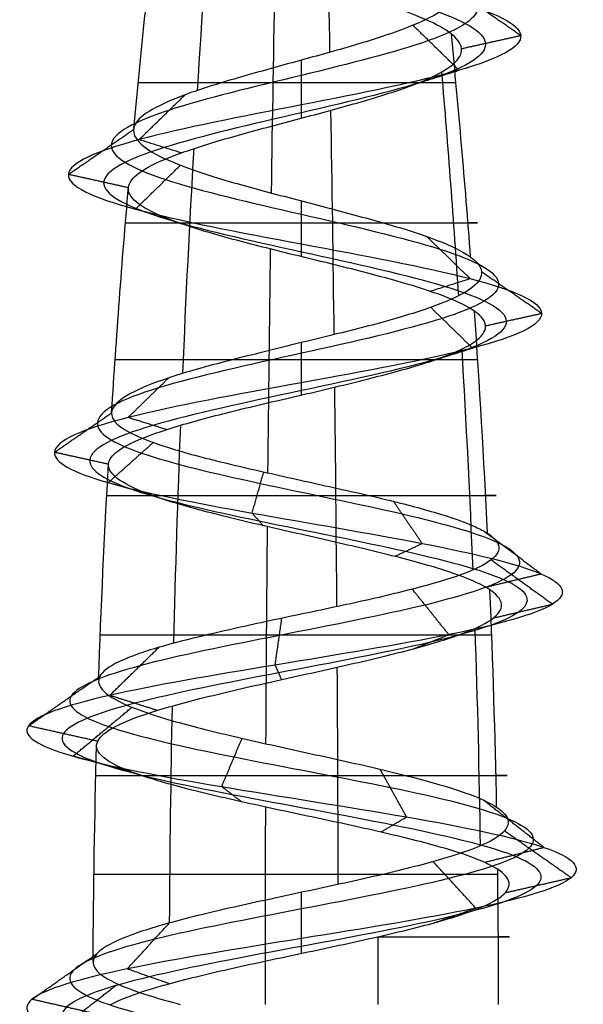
# Model space of a CAD drawing. Header units: millimetres. Extents: x -646 to 654, y -203 to 198.
# Tile 580 of 656: x 375.51 to 381.73, y 176.12 to 187. Entities that reach past the tile are written whole.
import ezdxf

# ---------------------------------------------------------------- set-up
doc = ezdxf.new("R2010")
doc.units = ezdxf.units.MM
doc.layers.add('Screw', color=7, linetype='Continuous', true_color=0xffffff)

msp = doc.modelspace()

# ---------------------------------------------------------------- linework, layer by layer
at = {"layer": 'Screw', "color": 7, "true_color": 0xffffff, "extrusion": (-0.984564, 2.51798e-13, -0.175023)}
for start, end in [(262.86319, 264.21696), (264.57026, 265.9361), (266.25486, 267.5883), (267.95542, 269.27354)]:
    msp.add_arc((-176.124, 1101.252, -562.184), 104.311, start, end, dxfattribs=at)
at = {"layer": 'Screw', "color": 7, "true_color": 0xffffff, "extrusion": (-0.772512, 2.51798e-13, 0.635)}
for start, end in [(263.10315, 264.44953), (264.80338, 266.17132), (266.48641, 267.81005), (268.19077, 269.50675)]:
    msp.add_arc((-176.124, 1178.454, 394.721), 104.311, start, end, dxfattribs=at)
at = {"layer": 'Screw', "color": 7, "true_color": 0xffffff, "extrusion": (0.018848, 1.79442e-14, -0.999822)}
msp.add_arc((176.124, 500.956, -1074.885), 104.311, 275.31878, 276.65673, dxfattribs=at)
at = {"layer": 'Screw', "color": 7, "true_color": 0xffffff, "extrusion": (0.984564, -2.51798e-13, 0.175023)}
for start, end in [(83.72372, 85.07324), (85.41427, 86.77492), (87.10163, 88.41883), (88.80357, 90)]:
    msp.add_arc((176.124, 897.233, 562.184), 104.311, start, end, dxfattribs=at)
at = {"layer": 'Screw', "color": 7, "true_color": 0xffffff, "extrusion": (-0.326888, -9.67317e-14, 0.945063)}
msp.add_arc((-176.124, 609.569, 898.995), 104.311, 94.53679, 95.89562, dxfattribs=at)
at = {"layer": 'Screw', "color": 7, "true_color": 0xffffff, "extrusion": (-0.506335, 2.51798e-13, -0.862337)}
for start, end in [(264.33726, 265.70006), (266.02345, 267.36559), (267.7204, 269.03965)]:
    msp.add_arc((-176.124, 323.478, -1124.939), 104.311, start, end, dxfattribs=at)
at = {"layer": 'Screw', "color": 7, "true_color": 0xffffff, "extrusion": (0, -1, 0)}
for centre, radius, start, end in [((378.616, 1082.214, -186.297), 1.804, 19.08, 181.08), ((378.616, 1082.214, -184.753), 1.943, 181.08, 19.08), ((378.616, 1082.214, -183.239), 2.058, 19.08, 181.08), ((378.616, 1082.214, -181.744), 2.15, 181.08, 19.08), ((378.616, 1082.214, -180.199), 2.221, 19.08, 181.08), ((378.616, 1082.214, -178.65), 2.27, 181.08, 19.08), ((378.616, 1082.214, -177.557), 2.291, 19.08, 181.08), ((378.616, 1082.214, -176.87), 2.298, 291.4094, 19.08)]:
    msp.add_arc(centre, radius, start, end, dxfattribs=at)
at = {"layer": 'Screw', "color": 7, "true_color": 0xffffff, "extrusion": (0.018848, 1.79431e-14, -0.999822)}
msp.add_arc((176.124, 500.956, -1074.885), 104.311, 273.59401, 274.96333, dxfattribs=at)
at = {"layer": 'Screw', "color": 7, "true_color": 0xffffff, "extrusion": (-0.326888, -9.6723e-14, 0.945063)}
msp.add_arc((-176.124, 609.569, 898.995), 104.311, 92.85813, 94.20781, dxfattribs=at)
at = {"layer": 'Screw', "color": 7, "true_color": 0xffffff, "extrusion": (0.018848, 1.7944e-14, -0.999822)}
msp.add_arc((176.124, 500.956, -1074.885), 104.311, 271.96827, 273.2819, dxfattribs=at)
at = {"layer": 'Screw', "color": 7, "true_color": 0xffffff, "extrusion": (-0.326888, -9.67238e-14, 0.945063)}
msp.add_arc((-176.124, 609.569, 898.995), 104.311, 91.19538, 92.51438, dxfattribs=at)
at = {"layer": 'Screw', "color": 7, "true_color": 0xffffff, "extrusion": (0.018848, 1.79437e-14, -0.999822)}
msp.add_arc((176.124, 500.956, -1074.885), 104.311, 270.26021, 271.57383, dxfattribs=at)
at = {"layer": 'Screw', "color": 7, "true_color": 0xffffff, "extrusion": (-0.326888, -9.67236e-14, 0.945063)}
msp.add_arc((-176.124, 609.569, 898.995), 104.311, 90, 90.81872, dxfattribs=at)
at = {"layer": 'Screw', "color": 7, "true_color": 0xffffff, "extrusion": (-0.930504, 2.51798e-13, -0.366281)}
msp.add_arc((-176.124, 970.334, -748.698), 104.311, 269.59028, 270, dxfattribs=at)
at = {"layer": 'Screw', "color": 7, "true_color": 0xffffff}
for points, knots in [([(377.116, 191.423, 1082.214), (377.1, 191.296, 1082.606), (377.215, 191.168, 1083.024), (377.76, 190.912, 1083.659), (378.173, 190.784, 1083.873), (379.058, 190.529, 1083.937), (379.526, 190.401, 1083.785), (380.232, 190.145, 1083.169), (380.466, 190.017, 1082.707), (380.53, 189.762, 1081.721), (380.358, 189.634, 1081.204), (379.671, 189.378, 1080.426), (379.159, 189.25, 1080.171), (378.073, 188.995, 1080.107), (377.505, 188.867, 1080.3), (376.657, 188.611, 1081.058), (376.372, 188.483, 1081.62), (376.327, 188.228, 1082.807), (376.569, 188.1, 1083.408), (377.404, 187.844, 1084.279), (378.002, 187.716, 1084.544), (379.229, 187.461, 1084.569), (379.85, 187.333, 1084.329), (380.749, 187.077, 1083.466), (381.022, 186.949, 1082.847), (381.048, 186.694, 1081.58), (380.8, 186.566, 1080.94), (379.908, 186.31, 1080.012), (379.269, 186.182, 1079.73), (377.962, 185.927, 1079.705), (377.302, 185.799, 1079.961), (376.345, 185.543, 1080.882), (376.052, 185.415, 1081.54), (376.033, 185.16, 1082.887), (376.307, 185.032, 1083.562), (377.258, 184.776, 1084.531), (377.932, 184.648, 1084.819), (379.299, 184.393, 1084.831), (379.984, 184.265, 1084.556), (380.967, 184.009, 1083.591), (381.259, 183.881, 1082.907), (381.272, 183.626, 1081.52), (380.992, 183.498, 1080.825), (380.013, 183.242, 1079.828), (379.319, 183.114, 1079.532), (377.912, 182.859, 1079.519), (377.207, 182.731, 1079.803), (376.196, 182.475, 1080.796), (375.899, 182.347, 1081.5), (375.881, 182.108, 1082.838), (376.09, 181.996, 1083.469), (376.875, 181.772, 1084.46), (377.445, 181.66, 1084.818), (378.696, 181.437, 1085.089), (379.372, 181.325, 1085.002), (380.525, 181.101, 1084.412), (380.997, 180.989, 1083.91), (381.52, 180.765, 1082.707), (381.567, 180.654, 1082.011), (381.203, 180.43, 1080.736), (380.794, 180.318, 1080.161), (379.691, 180.094, 1079.398), (379.002, 179.982, 1079.211), (377.649, 179.759, 1079.322), (376.991, 179.647, 1079.619), (376.005, 179.423, 1080.573), (375.681, 179.311, 1081.228), (375.523, 179.088, 1082.606), (375.708, 178.976, 1083.321), (376.48, 178.752, 1084.477), (377.07, 178.64, 1084.915), (378.4, 178.416, 1085.318), (379.134, 178.305, 1085.282), (380.418, 178.081, 1084.75), (380.963, 177.969, 1084.256), (381.618, 177.745, 1083.031), (381.726, 177.634, 1082.303), (381.455, 177.41, 1080.941), (381.077, 177.298, 1080.31), (380.003, 177.074, 1079.428), (379.31, 176.962, 1079.181), (377.921, 176.739, 1079.181), (377.229, 176.627, 1079.428), (376.154, 176.403, 1080.31), (375.776, 176.291, 1080.941), (375.505, 176.068, 1082.303), (375.613, 175.956, 1083.031), (376.268, 175.732, 1084.256), (376.813, 175.62, 1084.75), (378.097, 175.396, 1085.282), (378.831, 175.285, 1085.318), (380.161, 175.061, 1084.915), (380.752, 174.949, 1084.477), (381.524, 174.725, 1083.321), (381.702, 174.613, 1082.608), (381.566, 174.39, 1081.225), (381.252, 174.278, 1080.56), (380.269, 174.054, 1079.578), (379.604, 173.942, 1079.263), (378.221, 173.719, 1079.127), (377.508, 173.607, 1079.306), (376.353, 173.383, 1080.078), (375.915, 173.271, 1080.668), (375.511, 173.048, 1081.998), (375.547, 172.936, 1082.733), (376.079, 172.712, 1084.016), (376.573, 172.6, 1084.561), (377.799, 172.376, 1085.216), (378.526, 172.265, 1085.324), (379.889, 172.041, 1085.053), (380.52, 171.929, 1084.675), (381.401, 171.705, 1083.601), (381.649, 171.593, 1082.909), (381.649, 171.37, 1081.519), (381.401, 171.258, 1080.827), (380.52, 171.034, 1079.752), (379.889, 170.922, 1079.374), (378.526, 170.699, 1079.103), (377.799, 170.587, 1079.211), (376.573, 170.363, 1079.866), (376.079, 170.251, 1080.411), (375.547, 170.028, 1081.695), (375.511, 169.916, 1082.429), (375.915, 169.692, 1083.759), (376.353, 169.58, 1084.35), (377.508, 169.356, 1085.122), (378.221, 169.245, 1085.3), (379.604, 169.021, 1085.164), (380.269, 168.909, 1084.85), (381.252, 168.685, 1083.867), (381.566, 168.573, 1083.202), (381.702, 168.35, 1081.82), (381.524, 168.238, 1081.106), (380.752, 168.014, 1079.951), (380.161, 167.902, 1079.513), (378.831, 167.679, 1079.109), (378.097, 167.567, 1079.146), (376.813, 167.343, 1079.677), (376.268, 167.231, 1080.171), (375.613, 167.008, 1081.397), (375.505, 166.896, 1082.124), (375.776, 166.672, 1083.487), (376.154, 166.56, 1084.118), (377.229, 166.336, 1084.999), (377.921, 166.225, 1085.247), (379.31, 166.001, 1085.247), (380.003, 165.889, 1084.999), (381.077, 165.665, 1084.118), (381.455, 165.553, 1083.487), (381.726, 165.33, 1082.124), (381.618, 165.218, 1081.397), (380.963, 164.994, 1080.171), (380.418, 164.882, 1079.677), (379.134, 164.659, 1079.146), (378.4, 164.547, 1079.109), (377.07, 164.323, 1079.513), (376.48, 164.211, 1079.951), (375.708, 163.987, 1081.106), (375.529, 163.876, 1081.82), (375.665, 163.652, 1083.202), (375.98, 163.54, 1083.867), (376.962, 163.316, 1084.85), (377.627, 163.205, 1085.164), (379.01, 162.981, 1085.3), (379.723, 162.869, 1085.122), (380.878, 162.645, 1084.35), (381.316, 162.533, 1083.759), (381.72, 162.31, 1082.429), (381.684, 162.198, 1081.695), (381.152, 161.974, 1080.411), (380.658, 161.862, 1079.866), (379.433, 161.639, 1079.211), (378.705, 161.527, 1079.103), (377.342, 161.303, 1079.374), (376.712, 161.191, 1079.752), (375.83, 160.967, 1080.827), (375.582, 160.856, 1081.518), (375.582, 160.744, 1082.214)], [0.0909091, 0.0909091, 0.0909091, 0.0909091, 0.1022727, 0.1022727, 0.1136364, 0.1136364, 0.125, 0.125, 0.1363636, 0.1363636, 0.1477273, 0.1477273, 0.1590909, 0.1590909, 0.1704545, 0.1704545, 0.1818182, 0.1818182, 0.1931818, 0.1931818, 0.2045455, 0.2045455, 0.2159091, 0.2159091, 0.2272727, 0.2272727, 0.2386364, 0.2386364, 0.25, 0.25, 0.2613636, 0.2613636, 0.2727273, 0.2727273, 0.2840909, 0.2840909, 0.2954545, 0.2954545, 0.3068182, 0.3068182, 0.3181818, 0.3181818, 0.3295455, 0.3295455, 0.3409091, 0.3409091, 0.3522727, 0.3522727, 0.3636364, 0.3636364, 0.3735795, 0.3735795, 0.3835227, 0.3835227, 0.3934659, 0.3934659, 0.4034091, 0.4034091, 0.4133523, 0.4133523, 0.4232955, 0.4232955, 0.4332386, 0.4332386, 0.4431818, 0.4431818, 0.453125, 0.453125, 0.4630682, 0.4630682, 0.4730114, 0.4730114, 0.4829545, 0.4829545, 0.4928977, 0.4928977, 0.5028409, 0.5028409, 0.5127841, 0.5127841, 0.5227273, 0.5227273, 0.5326705, 0.5326705, 0.5426136, 0.5426136, 0.5525568, 0.5525568, 0.5625, 0.5625, 0.5724432, 0.5724432, 0.5823864, 0.5823864, 0.5923295, 0.5923295, 0.6022727, 0.6022727, 0.6122159, 0.6122159, 0.6221591, 0.6221591, 0.6321023, 0.6321023, 0.6420455, 0.6420455, 0.6519886, 0.6519886, 0.6619318, 0.6619318, 0.671875, 0.671875, 0.6818182, 0.6818182, 0.6917614, 0.6917614, 0.7017045, 0.7017045, 0.7116477, 0.7116477, 0.7215909, 0.7215909, 0.7315341, 0.7315341, 0.7414773, 0.7414773, 0.7514205, 0.7514205, 0.7613636, 0.7613636, 0.7713068, 0.7713068, 0.78125, 0.78125, 0.7911932, 0.7911932, 0.8011364, 0.8011364, 0.8110795, 0.8110795, 0.8210227, 0.8210227, 0.8309659, 0.8309659, 0.8409091, 0.8409091, 0.8508523, 0.8508523, 0.8607955, 0.8607955, 0.8707386, 0.8707386, 0.8806818, 0.8806818, 0.890625, 0.890625, 0.9005682, 0.9005682, 0.9105114, 0.9105114, 0.9204545, 0.9204545, 0.9303977, 0.9303977, 0.9403409, 0.9403409, 0.9502841, 0.9502841, 0.9602273, 0.9602273, 0.9701705, 0.9701705, 0.9801136, 0.9801136, 0.9900568, 0.9900568, 1, 1, 1, 1]), ([(379.111, 190.787, 1083.378), (379.266, 190.724, 1083.329), (379.415, 190.662, 1083.25), (379.81, 190.472, 1082.922), (379.993, 190.344, 1082.583), (380.057, 190.088, 1081.845), (379.936, 189.96, 1081.451), (379.424, 189.705, 1080.848), (379.035, 189.577, 1080.645), (378.197, 189.321, 1080.581), (377.753, 189.193, 1080.722), (377.079, 188.938, 1081.305), (376.845, 188.81, 1081.744), (376.801, 188.554, 1082.683), (376.991, 188.426, 1083.16), (377.651, 188.171, 1083.856), (378.126, 188.043, 1084.07), (379.105, 187.787, 1084.096), (379.602, 187.659, 1083.907), (380.327, 187.404, 1083.219), (380.549, 187.276, 1082.723), (380.574, 187.02, 1081.704), (380.377, 186.892, 1081.187), (379.661, 186.637, 1080.434), (379.145, 186.509, 1080.204), (378.086, 186.253, 1080.178), (377.549, 186.125, 1080.384), (376.768, 185.87, 1081.129), (376.526, 185.742, 1081.664), (376.507, 185.486, 1082.763), (376.73, 185.358, 1083.315), (377.505, 185.103, 1084.109), (378.056, 184.975, 1084.345), (379.175, 184.719, 1084.358), (379.737, 184.591, 1084.134), (380.545, 184.336, 1083.344), (380.785, 184.208, 1082.783), (380.798, 183.952, 1081.644), (380.57, 183.824, 1081.072), (379.766, 183.569, 1080.25), (379.195, 183.441, 1080.006), (378.036, 183.185, 1079.993), (377.454, 183.057, 1080.225), (376.618, 182.802, 1081.043), (376.372, 182.674, 1081.624), (376.354, 182.434, 1082.73), (376.525, 182.322, 1083.252), (377.172, 182.099, 1084.076), (377.644, 181.987, 1084.374), (378.682, 181.763, 1084.604), (379.244, 181.651, 1084.534), (380.206, 181.428, 1084.045), (380.601, 181.316, 1083.628), (381.041, 181.092, 1082.626), (381.082, 180.98, 1082.045), (380.782, 180.757, 1080.977), (380.44, 180.645, 1080.495), (379.518, 180.421, 1079.851), (378.94, 180.309, 1079.693), (377.804, 180.085, 1079.783), (377.249, 179.974, 1080.03), (376.416, 179.75, 1080.831), (376.142, 179.638, 1081.382), (376.005, 179.414, 1082.545), (376.162, 179.302, 1083.148), (376.813, 179.079, 1084.123), (377.312, 178.967, 1084.493), (378.434, 178.743, 1084.833), (379.053, 178.631, 1084.803), (380.137, 178.408, 1084.354), (380.597, 178.296, 1083.937), (381.149, 178.072, 1082.903), (381.241, 177.96, 1082.289), (381.012, 177.736, 1081.139), (380.693, 177.625, 1080.607), (379.786, 177.401, 1079.863), (379.202, 177.289, 1079.654), (378.029, 177.065, 1079.654), (377.445, 176.954, 1079.863), (376.539, 176.73, 1080.607), (376.22, 176.618, 1081.139), (375.991, 176.394, 1082.289), (376.082, 176.282, 1082.903), (376.635, 176.059, 1083.937), (377.094, 175.947, 1084.354), (378.178, 175.723, 1084.803), (378.798, 175.611, 1084.833), (379.92, 175.388, 1084.493), (380.418, 175.276, 1084.123), (381.07, 175.052, 1083.148), (381.22, 174.94, 1082.546), (381.106, 174.716, 1081.379), (380.84, 174.605, 1080.818), (380.011, 174.381, 1079.989), (379.45, 174.269, 1079.724), (378.283, 174.045, 1079.609), (377.681, 173.934, 1079.76), (376.706, 173.71, 1080.411), (376.336, 173.598, 1080.91), (375.996, 173.374, 1082.032), (376.026, 173.262, 1082.652), (376.475, 173.039, 1083.735), (376.892, 172.927, 1084.195), (377.926, 172.703, 1084.748), (378.54, 172.591, 1084.839), (379.69, 172.368, 1084.61), (380.222, 172.256, 1084.291), (380.966, 172.032, 1083.384), (381.175, 171.92, 1082.8), (381.175, 171.696, 1081.627), (380.966, 171.585, 1081.043), (380.222, 171.361, 1080.137), (379.69, 171.249, 1079.818), (378.54, 171.025, 1079.589), (377.926, 170.913, 1079.68), (376.892, 170.69, 1080.233), (376.475, 170.578, 1080.692), (376.026, 170.354, 1081.776), (375.996, 170.242, 1082.396), (376.336, 170.019, 1083.518), (376.706, 169.907, 1084.016), (377.681, 169.683, 1084.668), (378.283, 169.571, 1084.819), (379.45, 169.348, 1084.704), (380.011, 169.236, 1084.438), (380.84, 169.012, 1083.609), (381.106, 168.9, 1083.048), (381.22, 168.676, 1081.881), (381.07, 168.565, 1081.279), (380.418, 168.341, 1080.304), (379.92, 168.229, 1079.934), (378.798, 168.005, 1079.594), (378.178, 167.893, 1079.625), (377.094, 167.67, 1080.073), (376.635, 167.558, 1080.49), (376.082, 167.334, 1081.524), (375.991, 167.222, 1082.138), (376.22, 166.999, 1083.288), (376.539, 166.887, 1083.82), (377.445, 166.663, 1084.564), (378.029, 166.551, 1084.773), (379.202, 166.328, 1084.773), (379.786, 166.216, 1084.564), (380.693, 165.992, 1083.82), (381.012, 165.88, 1083.288), (381.241, 165.656, 1082.138), (381.149, 165.545, 1081.524), (380.597, 165.321, 1080.49), (380.137, 165.209, 1080.073), (379.053, 164.985, 1079.625), (378.434, 164.873, 1079.594), (377.312, 164.65, 1079.934), (376.813, 164.538, 1080.304), (376.162, 164.314, 1081.279), (376.011, 164.202, 1081.881), (376.126, 163.979, 1083.048), (376.391, 163.867, 1083.609), (377.22, 163.643, 1084.438), (377.781, 163.531, 1084.704), (378.948, 163.307, 1084.819), (379.55, 163.196, 1084.668), (380.525, 162.972, 1084.016), (380.895, 162.86, 1083.518), (381.235, 162.636, 1082.396), (381.205, 162.525, 1081.776), (380.756, 162.301, 1080.692), (380.339, 162.189, 1080.233), (379.305, 161.965, 1079.68), (378.691, 161.853, 1079.589), (377.541, 161.63, 1079.818), (377.009, 161.518, 1080.137), (376.265, 161.294, 1081.043), (376.056, 161.182, 1081.626), (376.056, 161.07, 1082.214)], [9.962929, 9.962929, 9.962929, 9.962929, 10.425509, 10.425509, 11.373282, 11.373282, 12.321056, 12.321056, 13.268829, 13.268829, 14.216603, 14.216603, 15.164377, 15.164377, 16.11215, 16.11215, 17.059924, 17.059924, 18.007697, 18.007697, 18.955471, 18.955471, 19.903244, 19.903244, 20.851018, 20.851018, 21.798791, 21.798791, 22.746565, 22.746565, 23.694338, 23.694338, 24.642112, 24.642112, 25.589885, 25.589885, 26.537659, 26.537659, 27.485432, 27.485432, 28.433206, 28.433206, 29.38098, 29.38098, 30.328753, 30.328753, 31.158055, 31.158055, 31.987357, 31.987357, 32.816659, 32.816659, 33.64596, 33.64596, 34.475262, 34.475262, 35.304564, 35.304564, 36.133866, 36.133866, 36.963168, 36.963168, 37.79247, 37.79247, 38.621772, 38.621772, 39.451073, 39.451073, 40.280375, 40.280375, 41.109677, 41.109677, 41.938979, 41.938979, 42.768281, 42.768281, 43.597583, 43.597583, 44.426884, 44.426884, 45.256186, 45.256186, 46.085488, 46.085488, 46.91479, 46.91479, 47.744092, 47.744092, 48.573394, 48.573394, 49.402695, 49.402695, 50.231997, 50.231997, 51.061299, 51.061299, 51.890601, 51.890601, 52.719903, 52.719903, 53.549205, 53.549205, 54.378507, 54.378507, 55.207808, 55.207808, 56.03711, 56.03711, 56.866412, 56.866412, 57.695714, 57.695714, 58.525016, 58.525016, 59.354318, 59.354318, 60.183619, 60.183619, 61.012921, 61.012921, 61.842223, 61.842223, 62.671525, 62.671525, 63.500827, 63.500827, 64.330129, 64.330129, 65.15943, 65.15943, 65.988732, 65.988732, 66.818034, 66.818034, 67.647336, 67.647336, 68.476638, 68.476638, 69.30594, 69.30594, 70.135242, 70.135242, 70.964543, 70.964543, 71.793845, 71.793845, 72.623147, 72.623147, 73.452449, 73.452449, 74.281751, 74.281751, 75.111053, 75.111053, 75.940354, 75.940354, 76.769656, 76.769656, 77.598958, 77.598958, 78.42826, 78.42826, 79.257562, 79.257562, 80.086864, 80.086864, 80.916165, 80.916165, 81.745467, 81.745467, 82.574769, 82.574769, 83.404071, 83.404071, 83.404071, 83.404071]), ([(378.485, 190.619, 1083.496), (378.528, 190.603, 1083.505), (378.572, 190.586, 1083.511), (378.956, 190.442, 1083.547), (379.322, 190.314, 1083.438), (379.885, 190.058, 1082.966), (380.077, 189.931, 1082.605), (380.141, 189.675, 1081.823), (380.011, 189.547, 1081.407), (379.468, 189.291, 1080.773), (379.057, 189.164, 1080.561), (378.174, 188.908, 1080.497), (377.709, 188.78, 1080.647), (377.004, 188.524, 1081.262), (376.761, 188.397, 1081.722), (376.716, 188.141, 1082.705), (376.916, 188.013, 1083.204), (377.607, 187.757, 1083.931), (378.104, 187.63, 1084.154), (379.127, 187.374, 1084.18), (379.646, 187.246, 1083.982), (380.402, 186.99, 1083.262), (380.633, 186.863, 1082.745), (380.659, 186.607, 1081.682), (380.452, 186.479, 1081.143), (379.704, 186.223, 1080.359), (379.167, 186.096, 1080.12), (378.064, 185.84, 1080.094), (377.505, 185.712, 1080.309), (376.693, 185.456, 1081.085), (376.442, 185.329, 1081.642), (376.422, 185.073, 1082.785), (376.655, 184.945, 1083.359), (377.461, 184.689, 1084.184), (378.034, 184.562, 1084.429), (379.197, 184.306, 1084.442), (379.781, 184.178, 1084.209), (380.62, 183.922, 1083.388), (380.87, 183.795, 1082.805), (380.882, 183.539, 1081.622), (380.645, 183.411, 1081.028), (379.81, 183.155, 1080.175), (379.217, 183.028, 1079.921), (378.014, 182.772, 1079.909), (377.41, 182.644, 1080.15), (376.543, 182.388, 1080.999), (376.288, 182.261, 1081.602), (376.27, 182.021, 1082.749), (376.447, 181.909, 1083.291), (377.119, 181.685, 1084.144), (377.609, 181.574, 1084.453), (378.685, 181.35, 1084.69), (379.267, 181.238, 1084.617), (380.262, 181.014, 1084.11), (380.672, 180.902, 1083.678), (381.126, 180.679, 1082.641), (381.168, 180.567, 1082.039), (380.857, 180.343, 1080.934), (380.503, 180.231, 1080.436), (379.549, 180.008, 1079.771), (378.951, 179.896, 1079.608), (377.776, 179.672, 1079.701), (377.203, 179.56, 1079.957), (376.343, 179.336, 1080.786), (376.06, 179.225, 1081.355), (375.919, 179.001, 1082.556), (376.081, 178.889, 1083.179), (376.754, 178.665, 1084.186), (377.269, 178.554, 1084.568), (378.428, 178.33, 1084.919), (379.068, 178.218, 1084.888), (380.187, 177.994, 1084.424), (380.662, 177.882, 1083.994), (381.233, 177.659, 1082.926), (381.327, 177.547, 1082.292), (381.09, 177.323, 1081.104), (380.761, 177.211, 1080.554), (379.825, 176.988, 1079.786), (379.221, 176.876, 1079.57), (378.01, 176.652, 1079.57), (377.407, 176.54, 1079.786), (376.47, 176.316, 1080.554), (376.141, 176.205, 1081.104), (375.905, 175.981, 1082.292), (375.999, 175.869, 1082.926), (376.57, 175.645, 1083.994), (377.044, 175.533, 1084.424), (378.163, 175.31, 1084.888), (378.804, 175.198, 1084.919), (379.963, 174.974, 1084.568), (380.477, 174.862, 1084.186), (381.15, 174.639, 1083.179), (381.306, 174.527, 1082.557), (381.187, 174.303, 1081.352), (380.913, 174.191, 1080.773), (380.057, 173.968, 1079.916), (379.477, 173.856, 1079.642), (378.272, 173.632, 1079.523), (377.65, 173.52, 1079.679), (376.643, 173.296, 1080.352), (376.262, 173.185, 1080.867), (375.91, 172.961, 1082.026), (375.941, 172.849, 1082.666), (376.405, 172.625, 1083.785), (376.835, 172.513, 1084.26), (377.903, 172.29, 1084.831), (378.537, 172.178, 1084.925), (379.725, 171.954, 1084.689), (380.275, 171.842, 1084.359), (381.044, 171.619, 1083.423), (381.259, 171.507, 1082.819), (381.259, 171.283, 1081.608), (381.044, 171.171, 1081.005), (380.275, 170.948, 1080.068), (379.725, 170.836, 1079.739), (378.537, 170.612, 1079.503), (377.903, 170.5, 1079.597), (376.835, 170.276, 1080.168), (376.405, 170.165, 1080.642), (375.941, 169.941, 1081.762), (375.91, 169.829, 1082.402), (376.262, 169.605, 1083.561), (376.643, 169.493, 1084.075), (377.65, 169.27, 1084.748), (378.272, 169.158, 1084.904), (379.477, 168.934, 1084.785), (380.057, 168.822, 1084.511), (380.913, 168.599, 1083.655), (381.187, 168.487, 1083.076), (381.306, 168.263, 1081.87), (381.15, 168.151, 1081.248), (380.477, 167.927, 1080.241), (379.963, 167.816, 1079.86), (378.804, 167.592, 1079.508), (378.163, 167.48, 1079.539), (377.044, 167.256, 1080.003), (376.57, 167.145, 1080.433), (375.999, 166.921, 1081.502), (375.905, 166.809, 1082.136), (376.141, 166.585, 1083.323), (376.47, 166.473, 1083.873), (377.407, 166.25, 1084.642), (378.01, 166.138, 1084.858), (379.221, 165.914, 1084.858), (379.825, 165.802, 1084.642), (380.761, 165.579, 1083.873), (381.09, 165.467, 1083.323), (381.327, 165.243, 1082.136), (381.233, 165.131, 1081.502), (380.662, 164.907, 1080.433), (380.187, 164.796, 1080.003), (379.068, 164.572, 1079.539), (378.428, 164.46, 1079.508), (377.269, 164.236, 1079.86), (376.754, 164.124, 1080.241), (376.081, 163.901, 1081.248), (375.925, 163.789, 1081.87), (376.044, 163.565, 1083.076), (376.318, 163.453, 1083.655), (377.174, 163.23, 1084.511), (377.754, 163.118, 1084.785), (378.959, 162.894, 1084.904), (379.581, 162.782, 1084.748), (380.588, 162.559, 1084.075), (380.97, 162.447, 1083.561), (381.321, 162.223, 1082.402), (381.29, 162.111, 1081.762), (380.826, 161.887, 1080.642), (380.396, 161.776, 1080.168), (379.328, 161.552, 1079.597), (378.694, 161.44, 1079.503), (377.506, 161.216, 1079.739), (376.956, 161.104, 1080.068), (376.188, 160.881, 1081.005), (375.972, 160.769, 1081.607), (375.972, 160.657, 1082.214)], [2.782471, 2.782471, 2.782471, 2.782471, 2.974275, 2.974275, 4.461413, 4.461413, 5.948551, 5.948551, 7.435688, 7.435688, 8.922826, 8.922826, 10.409964, 10.409964, 11.897102, 11.897102, 13.384239, 13.384239, 14.871377, 14.871377, 16.358515, 16.358515, 17.845652, 17.845652, 19.33279, 19.33279, 20.819928, 20.819928, 22.307065, 22.307065, 23.794203, 23.794203, 25.281341, 25.281341, 26.768478, 26.768478, 28.255616, 28.255616, 29.742754, 29.742754, 31.229892, 31.229892, 32.717029, 32.717029, 34.204167, 34.204167, 35.691305, 35.691305, 36.99255, 36.99255, 38.293796, 38.293796, 39.595041, 39.595041, 40.896287, 40.896287, 42.197532, 42.197532, 43.498777, 43.498777, 44.800023, 44.800023, 46.101268, 46.101268, 47.402514, 47.402514, 48.703759, 48.703759, 50.005005, 50.005005, 51.30625, 51.30625, 52.607496, 52.607496, 53.908741, 53.908741, 55.209987, 55.209987, 56.511232, 56.511232, 57.812478, 57.812478, 59.113723, 59.113723, 60.414969, 60.414969, 61.716214, 61.716214, 63.01746, 63.01746, 64.318705, 64.318705, 65.619951, 65.619951, 66.921196, 66.921196, 68.222442, 68.222442, 69.523687, 69.523687, 70.824933, 70.824933, 72.126178, 72.126178, 73.427423, 73.427423, 74.728669, 74.728669, 76.029914, 76.029914, 77.33116, 77.33116, 78.632405, 78.632405, 79.933651, 79.933651, 81.234896, 81.234896, 82.536142, 82.536142, 83.837387, 83.837387, 85.138633, 85.138633, 86.439878, 86.439878, 87.741124, 87.741124, 89.042369, 89.042369, 90.343615, 90.343615, 91.64486, 91.64486, 92.946106, 92.946106, 94.247351, 94.247351, 95.548597, 95.548597, 96.849842, 96.849842, 98.151088, 98.151088, 99.452333, 99.452333, 100.753579, 100.753579, 102.054824, 102.054824, 103.35607, 103.35607, 104.657315, 104.657315, 105.95856, 105.95856, 107.259806, 107.259806, 108.561051, 108.561051, 109.862297, 109.862297, 111.163542, 111.163542, 112.464788, 112.464788, 113.766033, 113.766033, 115.067279, 115.067279, 116.368524, 116.368524, 117.66977, 117.66977, 118.971015, 118.971015, 118.971015, 118.971015]), ([(380.269, 186.839, 1082.786), (380.201, 186.892, 1082.964), (380.102, 186.946, 1083.134), (379.851, 187.056, 1083.436), (379.693, 187.115, 1083.571), (379.344, 187.229, 1083.772), (379.151, 187.287, 1083.842), (378.758, 187.401, 1083.909), (378.554, 187.459, 1083.908), (378.167, 187.574, 1083.835), (377.978, 187.632, 1083.763), (377.644, 187.746, 1083.563), (377.493, 187.804, 1083.431), (377.252, 187.919, 1083.13), (377.157, 187.977, 1082.956), (377.037, 188.091, 1082.594), (377.01, 188.149, 1082.4), (377.017, 188.21, 1082.202), (377.018, 188.213, 1082.193), (377.018, 188.216, 1082.184)], [0.76962346, 0.76962346, 0.76962346, 0.76962346, 0.77928099, 0.77928099, 0.7895125, 0.7895125, 0.79964683, 0.79964683, 0.80969778, 0.80969778, 0.81964254, 0.81964254, 0.82950608, 0.82950608, 0.83926127, 0.83926127, 0.84891991, 0.84891991, 0.84938904, 0.84938904, 0.84938904, 0.84938904]), ([(380.204, 187.481, 1082.763), (380.272, 187.426, 1082.586), (380.309, 187.371, 1082.395), (380.32, 187.26, 1082.009), (380.29, 187.202, 1081.809), (380.165, 187.088, 1081.434), (380.068, 187.032, 1081.254), (379.82, 186.92, 1080.941), (379.666, 186.862, 1080.804), (379.324, 186.749, 1080.591), (379.13, 186.692, 1080.514), (378.732, 186.581, 1080.43), (378.522, 186.524, 1080.423), (378.116, 186.411, 1080.48), (377.913, 186.354, 1080.545), (377.547, 186.243, 1080.739), (377.378, 186.187, 1080.87), (377.097, 186.074, 1081.179), (376.982, 186.018, 1081.362), (376.821, 185.907, 1081.751), (376.774, 185.851, 1081.964), (376.764, 185.794, 1082.176), (376.764, 185.794, 1082.177), (376.764, 185.794, 1082.179)], [0.28553465, 0.28553465, 0.28553465, 0.28553465, 0.29401019, 0.29401019, 0.30280503, 0.30280503, 0.31169175, 0.31169175, 0.32063394, 0.32063394, 0.32968449, 0.32968449, 0.33877723, 0.33877723, 0.34797806, 0.34797806, 0.35722453, 0.35722453, 0.36656009, 0.36656009, 0.3759536, 0.3759536, 0.37601776, 0.37601776, 0.37601776, 0.37601776]), ([(376.706, 185.149, 1082.178), (376.713, 185.193, 1082.006), (376.744, 185.238, 1081.835), (376.864, 185.339, 1081.464), (376.969, 185.396, 1081.264), (377.239, 185.51, 1080.918), (377.406, 185.567, 1080.768), (377.775, 185.682, 1080.538), (377.982, 185.739, 1080.455), (378.404, 185.853, 1080.367), (378.626, 185.911, 1080.36), (379.049, 186.025, 1080.423), (379.257, 186.083, 1080.492), (379.63, 186.197, 1080.695), (379.8, 186.254, 1080.831), (380.077, 186.368, 1081.148), (380.189, 186.427, 1081.332), (380.338, 186.541, 1081.722), (380.379, 186.598, 1081.932), (380.385, 186.712, 1082.346), (380.351, 186.77, 1082.555), (380.278, 186.832, 1082.761), (380.273, 186.835, 1082.773), (380.269, 186.839, 1082.786)], [0.6636834, 0.6636834, 0.6636834, 0.6636834, 0.6722664, 0.6722664, 0.6833241, 0.6833241, 0.6943188, 0.6943188, 0.705226, 0.705226, 0.7160626, 0.7160626, 0.7268053, 0.7268053, 0.7374784, 0.7374784, 0.7480543, 0.7480543, 0.7585549, 0.7585549, 0.7689612, 0.7689612, 0.7696235, 0.7696235, 0.7696235, 0.7696235]), ([(376.764, 185.794, 1082.179), (376.755, 185.737, 1082.39), (376.783, 185.678, 1082.606), (376.908, 185.562, 1083.014), (377.01, 185.504, 1083.212), (377.271, 185.389, 1083.557), (377.434, 185.33, 1083.709), (377.798, 185.214, 1083.947), (378.006, 185.156, 1084.036), (378.434, 185.042, 1084.137), (378.66, 184.984, 1084.15), (379.099, 184.868, 1084.099), (379.318, 184.809, 1084.034), (379.717, 184.696, 1083.836), (379.903, 184.639, 1083.699), (380.213, 184.523, 1083.376), (380.342, 184.465, 1083.183), (380.45, 184.397, 1082.939), (380.467, 184.386, 1082.899), (380.481, 184.375, 1082.859)], [0.37601776, 0.37601776, 0.37601776, 0.37601776, 0.38543757, 0.38543757, 0.39504219, 0.39504219, 0.40468718, 0.40468718, 0.41442791, 0.41442791, 0.42420446, 0.42420446, 0.43407463, 0.43407463, 0.44398923, 0.44398923, 0.45397605, 0.45397605, 0.45586348, 0.45586348, 0.45586348, 0.45586348]), ([(380.524, 183.778, 1082.874), (380.455, 183.827, 1083.065), (380.355, 183.876, 1083.246), (380.091, 183.981, 1083.591), (379.915, 184.038, 1083.752), (379.526, 184.151, 1084), (379.307, 184.208, 1084.091), (378.858, 184.32, 1084.191), (378.623, 184.376, 1084.201), (378.17, 184.489, 1084.141), (377.947, 184.546, 1084.071), (377.545, 184.658, 1083.861), (377.361, 184.715, 1083.719), (377.057, 184.828, 1083.386), (376.933, 184.885, 1083.191), (376.764, 184.997, 1082.777), (376.715, 185.054, 1082.552), (376.704, 185.123, 1082.279), (376.704, 185.136, 1082.228), (376.706, 185.149, 1082.178)], [0.57110199, 0.57110199, 0.57110199, 0.57110199, 0.58124329, 0.58124329, 0.59286312, 0.59286312, 0.60441155, 0.60441155, 0.61590155, 0.61590155, 0.62731251, 0.62731251, 0.63866532, 0.63866532, 0.64993644, 0.64993644, 0.66114187, 0.66114187, 0.66368337, 0.66368337, 0.66368337, 0.66368337]), ([(380.481, 184.375, 1082.859), (380.545, 184.329, 1082.685), (380.585, 184.283, 1082.501), (380.614, 184.18, 1082.09), (380.591, 184.121, 1081.857), (380.467, 184.006, 1081.417), (380.365, 183.949, 1081.203), (380.098, 183.836, 1080.828), (379.929, 183.778, 1080.662), (379.548, 183.664, 1080.398), (379.331, 183.606, 1080.297), (378.88, 183.494, 1080.177), (378.641, 183.437, 1080.156), (378.174, 183.322, 1080.196), (377.941, 183.264, 1080.257), (377.512, 183.152, 1080.454), (377.312, 183.095, 1080.592), (376.973, 182.982, 1080.923), (376.831, 182.923, 1081.121), (376.623, 182.81, 1081.55), (376.556, 182.753, 1081.786), (376.525, 182.686, 1082.074), (376.522, 182.675, 1082.124), (376.52, 182.663, 1082.174)], [0.4558635, 0.4558635, 0.4558635, 0.4558635, 0.4640275, 0.4640275, 0.4741243, 0.4741243, 0.4843047, 0.4843047, 0.4945144, 0.4945144, 0.5048098, 0.5048098, 0.5151351, 0.5151351, 0.5255332, 0.5255332, 0.5359747, 0.5359747, 0.5464652, 0.5464652, 0.5570264, 0.5570264, 0.5592284, 0.5592284, 0.5592284, 0.5592284]), ([(376.486, 182.096, 1082.174), (376.493, 182.142, 1081.976), (376.527, 182.187, 1081.778), (376.662, 182.289, 1081.358), (376.779, 182.345, 1081.136), (377.077, 182.457, 1080.751), (377.262, 182.514, 1080.583), (377.672, 182.627, 1080.324), (377.902, 182.684, 1080.23), (378.373, 182.796, 1080.126), (378.621, 182.853, 1080.116), (379.097, 182.965, 1080.18), (379.332, 183.023, 1080.254), (379.755, 183.135, 1080.475), (379.95, 183.191, 1080.624), (380.271, 183.304, 1080.975), (380.402, 183.361, 1081.18), (380.583, 183.473, 1081.617), (380.635, 183.53, 1081.854), (380.656, 183.642, 1082.324), (380.625, 183.699, 1082.563), (380.545, 183.763, 1082.816), (380.535, 183.771, 1082.845), (380.524, 183.778, 1082.874)], [0.4519139, 0.4519139, 0.4519139, 0.4519139, 0.4617504, 0.4617504, 0.4739562, 0.4739562, 0.4861023, 0.4861023, 0.4981926, 0.4981926, 0.5102355, 0.5102355, 0.5222136, 0.5222136, 0.5341447, 0.5341447, 0.5460072, 0.5460072, 0.5578177, 0.5578177, 0.5695614, 0.5695614, 0.571102, 0.571102, 0.571102, 0.571102]), ([(376.52, 182.663, 1082.174), (376.514, 182.619, 1082.365), (376.534, 182.575, 1082.557), (376.636, 182.478, 1082.976), (376.736, 182.424, 1083.203), (377.002, 182.316, 1083.605), (377.172, 182.261, 1083.786), (377.56, 182.152, 1084.076), (377.783, 182.098, 1084.189), (378.248, 181.991, 1084.332), (378.497, 181.935, 1084.363), (378.985, 181.827, 1084.341), (379.231, 181.773, 1084.286), (379.685, 181.666, 1084.099), (379.898, 181.611, 1083.965), (380.264, 181.503, 1083.635), (380.42, 181.449, 1083.435), (380.588, 181.372, 1083.123), (380.631, 181.349, 1083.025), (380.668, 181.326, 1082.923)], [0.55922837, 0.55922837, 0.55922837, 0.55922837, 0.56759811, 0.56759811, 0.57820819, 0.57820819, 0.58884377, 0.58884377, 0.59954331, 0.59954331, 0.61026957, 0.61026957, 0.62105234, 0.62105234, 0.63186028, 0.63186028, 0.64272181, 0.64272181, 0.64741828, 0.64741828, 0.64741828, 0.64741828]), ([(380.695, 180.701, 1082.933), (380.614, 180.755, 1083.16), (380.494, 180.81, 1083.376), (380.187, 180.921, 1083.761), (379.993, 180.978, 1083.932), (379.564, 181.092, 1084.195), (379.324, 181.149, 1084.29), (378.834, 181.263, 1084.391), (378.576, 181.321, 1084.399), (378.082, 181.434, 1084.328), (377.839, 181.492, 1084.247), (377.4, 181.606, 1084.013), (377.199, 181.663, 1083.855), (376.868, 181.777, 1083.487), (376.733, 181.835, 1083.271), (376.549, 181.948, 1082.814), (376.495, 182.006, 1082.566), (376.485, 182.074, 1082.271), (376.485, 182.085, 1082.222), (376.486, 182.096, 1082.174)], [0.3503328, 0.3503328, 0.3503328, 0.3503328, 0.3623459, 0.3623459, 0.3749239, 0.3749239, 0.3874613, 0.3874613, 0.3999564, 0.3999564, 0.4124078, 0.4124078, 0.4248142, 0.4248142, 0.4371739, 0.4371739, 0.4494864, 0.4494864, 0.4519139, 0.4519139, 0.4519139, 0.4519139]), ([(380.668, 181.326, 1082.923), (380.715, 181.295, 1082.79), (380.75, 181.264, 1082.652), (380.808, 181.179, 1082.267), (380.801, 181.125, 1082.011), (380.705, 181.019, 1081.523), (380.612, 180.964, 1081.284), (380.356, 180.856, 1080.855), (380.188, 180.803, 1080.66), (379.8, 180.696, 1080.342), (379.576, 180.641, 1080.215), (379.102, 180.534, 1080.046), (378.847, 180.481, 1080.001), (378.342, 180.375, 1080.002), (378.087, 180.32, 1080.046), (377.611, 180.213, 1080.217), (377.384, 180.159, 1080.346), (376.992, 180.054, 1080.668), (376.822, 179.999, 1080.866), (376.561, 179.892, 1081.302), (376.467, 179.839, 1081.547), (376.394, 179.76, 1081.92), (376.38, 179.734, 1082.046), (376.377, 179.707, 1082.172)], [0.6474183, 0.6474183, 0.6474183, 0.6474183, 0.6536067, 0.6536067, 0.6645423, 0.6645423, 0.6754994, 0.6754994, 0.6865043, 0.6865043, 0.697529, 0.697529, 0.7085986, 0.7085986, 0.7196861, 0.7196861, 0.7308157, 0.7308157, 0.7419615, 0.7419615, 0.7531465, 0.7531465, 0.7586437, 0.7586437, 0.7586437, 0.7586437]), ([(376.354, 178.989, 1082.171), (376.361, 179.042, 1081.928), (376.407, 179.097, 1081.683), (376.578, 179.207, 1081.212), (376.711, 179.265, 1080.981), (377.042, 179.378, 1080.584), (377.245, 179.436, 1080.413), (377.69, 179.55, 1080.153), (377.938, 179.607, 1080.06), (378.444, 179.721, 1079.967), (378.709, 179.779, 1079.964), (379.215, 179.893, 1080.048), (379.464, 179.95, 1080.135), (379.911, 180.064, 1080.385), (380.115, 180.122, 1080.551), (380.449, 180.235, 1080.937), (380.584, 180.293, 1081.162), (380.767, 180.406, 1081.637), (380.818, 180.464, 1081.893), (380.828, 180.578, 1082.401), (380.788, 180.636, 1082.659), (380.703, 180.695, 1082.91), (380.699, 180.698, 1082.922), (380.695, 180.701, 1082.933)], [0.2225325, 0.2225325, 0.2225325, 0.2225325, 0.2346461, 0.2346461, 0.2475474, 0.2475474, 0.2604273, 0.2604273, 0.2732792, 0.2732792, 0.2861022, 0.2861022, 0.2988944, 0.2988944, 0.3116548, 0.3116548, 0.3243813, 0.3243813, 0.3370732, 0.3370732, 0.3497283, 0.3497283, 0.3503328, 0.3503328, 0.3503328, 0.3503328]), ([(376.377, 179.707, 1082.172), (376.373, 179.679, 1082.302), (376.381, 179.65, 1082.433), (376.438, 179.564, 1082.814), (376.521, 179.506, 1083.064), (376.763, 179.393, 1083.516), (376.926, 179.334, 1083.724), (377.308, 179.22, 1084.069), (377.533, 179.162, 1084.211), (378.011, 179.049, 1084.407), (378.27, 178.991, 1084.464), (378.787, 178.877, 1084.487), (379.051, 178.82, 1084.453), (379.546, 178.707, 1084.299), (379.784, 178.648, 1084.178), (380.198, 178.535, 1083.866), (380.381, 178.478, 1083.671), (380.625, 178.382, 1083.3), (380.707, 178.341, 1083.132), (380.769, 178.301, 1082.958)], [0.75864371, 0.75864371, 0.75864371, 0.75864371, 0.76434532, 0.76434532, 0.77561258, 0.77561258, 0.78693766, 0.78693766, 0.7982928, 0.7982928, 0.80965906, 0.80965906, 0.82105747, 0.82105747, 0.83246543, 0.83246543, 0.84390229, 0.84390229, 0.85197529, 0.85197529, 0.85197529, 0.85197529]), ([(380.78, 177.615, 1082.962), (380.769, 177.622, 1082.995), (380.757, 177.629, 1083.027), (380.646, 177.692, 1083.302), (380.505, 177.749, 1083.532), (380.157, 177.861, 1083.923), (379.946, 177.917, 1084.091), (379.487, 178.028, 1084.341), (379.232, 178.085, 1084.427), (378.716, 178.196, 1084.507), (378.447, 178.252, 1084.502), (377.935, 178.364, 1084.402), (377.684, 178.42, 1084.306), (377.237, 178.532, 1084.04), (377.034, 178.588, 1083.865), (376.704, 178.699, 1083.463), (376.572, 178.755, 1083.23), (376.398, 178.866, 1082.741), (376.353, 178.923, 1082.478), (376.354, 178.982, 1082.203), (376.354, 178.986, 1082.187), (376.354, 178.989, 1082.171)], [0.1160808, 0.1160808, 0.1160808, 0.1160808, 0.1177946, 0.1177946, 0.1308434, 0.1308434, 0.1438796, 0.1438796, 0.156901, 0.156901, 0.1699069, 0.1699069, 0.1828952, 0.1828952, 0.1958651, 0.1958651, 0.2088148, 0.2088148, 0.2217415, 0.2217415, 0.2225325, 0.2225325, 0.2225325, 0.2225325]), ([(380.769, 178.301, 1082.958), (380.794, 178.284, 1082.886), (380.816, 178.267, 1082.812), (380.895, 178.193, 1082.484), (380.912, 178.136, 1082.216), (380.855, 178.024, 1081.697), (380.781, 177.966, 1081.44), (380.552, 177.852, 1080.97), (380.395, 177.796, 1080.752), (380.02, 177.684, 1080.387), (379.798, 177.626, 1080.235), (379.322, 177.513, 1080.018), (379.061, 177.456, 1079.95), (378.538, 177.344, 1079.906), (378.27, 177.286, 1079.93), (377.763, 177.174, 1080.066), (377.518, 177.117, 1080.18), (377.087, 177.005, 1080.479), (376.895, 176.948, 1080.669), (376.59, 176.835, 1081.096), (376.473, 176.779, 1081.34), (376.349, 176.682, 1081.78), (376.32, 176.64, 1081.976), (376.316, 176.598, 1082.17)], [0.8519753, 0.8519753, 0.8519753, 0.8519753, 0.8553467, 0.8553467, 0.8668169, 0.8668169, 0.8782926, 0.8782926, 0.8897909, 0.8897909, 0.9012928, 0.9012928, 0.912814, 0.912814, 0.924337, 0.924337, 0.9358761, 0.9358761, 0.947415, 0.947415, 0.958967, 0.958967, 0.9674903, 0.9674903, 0.9674903, 0.9674903]), ([(376.512, 176.124, 1081.282), (376.618, 176.18, 1081.041), (376.769, 176.237, 1080.816), (377.132, 176.348, 1080.436), (377.35, 176.405, 1080.275), (377.82, 176.517, 1080.039), (378.079, 176.573, 1079.962), (378.602, 176.684, 1079.899), (378.872, 176.741, 1079.914), (379.384, 176.853, 1080.032), (379.633, 176.909, 1080.137), (380.076, 177.021, 1080.421), (380.275, 177.077, 1080.604), (380.594, 177.189, 1081.021), (380.72, 177.245, 1081.26), (380.879, 177.357, 1081.76), (380.916, 177.413, 1082.028), (380.898, 177.518, 1082.517), (380.855, 177.566, 1082.747), (380.78, 177.615, 1082.962)], [0, 0, 0, 0, 0.0131018, 0.0131018, 0.0262038, 0.0262038, 0.0393054, 0.0393054, 0.0524026, 0.0524026, 0.0654962, 0.0654962, 0.0785829, 0.0785829, 0.0916631, 0.0916631, 0.1047336, 0.1047336, 0.1160808, 0.1160808, 0.1160808, 0.1160808]), ([(376.316, 176.598, 1082.17), (376.315, 176.583, 1082.24), (376.317, 176.568, 1082.309), (376.34, 176.498, 1082.64), (376.405, 176.441, 1082.903), (376.617, 176.33, 1083.384), (376.767, 176.273, 1083.609), (377.048, 176.186, 1083.904), (377.158, 176.155, 1084), (377.276, 176.124, 1084.085)], [0.96749033, 0.96749033, 0.96749033, 0.96749033, 0.97051672, 0.97051672, 0.9820765, 0.9820765, 0.99363206, 0.99363206, 1, 1, 1, 1])]:
    msp.add_open_spline(points, degree=3, knots=knots, dxfattribs=at)
for points in [[(381.035, 186.821, 1082.214), (380.675, 187.07, 1082.214), (380.314, 187.319, 1082.214)], [(380.354, 186.438, 1080.476), (380.1, 186.686, 1080.73), (379.846, 186.934, 1080.984)], [(380.382, 186.676, 1082.214), (380.708, 186.749, 1082.214), (381.035, 186.821, 1082.214)], [(378.616, 186.054, 1079.717), (378.616, 186.302, 1080.076), (378.616, 186.549, 1080.435)], [(379.891, 186.292, 1080.938), (380.123, 186.365, 1080.707), (380.354, 186.438, 1080.476)], [(376.823, 185.671, 1080.421), (377.077, 185.919, 1080.675), (377.331, 186.166, 1080.929)], [(378.616, 185.909, 1080.372), (378.616, 185.982, 1080.045), (378.616, 186.054, 1079.717)], [(376.043, 185.287, 1082.214), (376.403, 185.536, 1082.214), (376.763, 185.784, 1082.214)], [(377.289, 185.524, 1080.887), (377.056, 185.598, 1080.654), (376.823, 185.671, 1080.421)], [(376.783, 184.904, 1084.047), (377.031, 185.147, 1083.798), (377.28, 185.389, 1083.549)], [(376.705, 185.14, 1082.214), (376.374, 185.214, 1082.214), (376.043, 185.287, 1082.214)], [(378.616, 184.52, 1084.825), (378.616, 184.758, 1084.481), (378.616, 184.995, 1084.137)], [(377.242, 184.759, 1083.588), (377.012, 184.832, 1083.817), (376.783, 184.904, 1084.047)], [(380.476, 184.137, 1084.074), (380.237, 184.37, 1083.835), (379.999, 184.602, 1083.597)], [(378.616, 184.379, 1084.188), (378.616, 184.45, 1084.506), (378.616, 184.52, 1084.825)], [(381.265, 183.753, 1082.214), (380.934, 183.982, 1082.214), (380.603, 184.211, 1082.214)], [(380.032, 183.997, 1083.631), (380.254, 184.067, 1083.852), (380.476, 184.137, 1084.074)], [(380.503, 183.37, 1080.327), (380.272, 183.595, 1080.557), (380.042, 183.82, 1080.788)], [(380.647, 183.616, 1082.214), (380.956, 183.685, 1082.214), (381.265, 183.753, 1082.214)], [(378.616, 182.986, 1079.526), (378.616, 183.208, 1079.847), (378.616, 183.43, 1080.169)], [(380.071, 183.234, 1080.758), (380.287, 183.302, 1080.542), (380.503, 183.37, 1080.327)], [(376.701, 182.603, 1080.299), (376.926, 182.822, 1080.524), (377.151, 183.042, 1080.749)], [(378.616, 182.852, 1080.13), (378.616, 182.919, 1079.828), (378.616, 182.986, 1079.526)], [(375.889, 182.219, 1082.214), (376.204, 182.437, 1082.214), (376.519, 182.654, 1082.214)], [(377.125, 182.47, 1080.723), (376.913, 182.536, 1080.511), (376.701, 182.603, 1080.299)], [(376.482, 181.884, 1083.965), (376.731, 182.106, 1083.76), (376.98, 182.328, 1083.556)], [(376.485, 182.087, 1082.214), (376.187, 182.153, 1082.214), (375.889, 182.219, 1082.214)], [(378.071, 181.548, 1084.954), (378.135, 181.775, 1084.631), (378.199, 182.002, 1084.308)], [(376.954, 181.748, 1083.577), (376.718, 181.816, 1083.771), (376.482, 181.884, 1083.965)], [(379.948, 181.213, 1084.707), (379.789, 181.445, 1084.41), (379.631, 181.678, 1084.113)], [(378.193, 181.409, 1084.339), (378.132, 181.479, 1084.646), (378.071, 181.548, 1084.954)], [(381.258, 180.877, 1083.308), (380.939, 181.116, 1083.176), (380.62, 181.354, 1083.044)], [(379.645, 181.07, 1084.14), (379.797, 181.141, 1084.423), (379.948, 181.213, 1084.707)], [(381.385, 180.542, 1081.374), (381.046, 180.786, 1081.476), (380.707, 181.031, 1081.579)], [(380.648, 180.73, 1083.055), (380.953, 180.804, 1083.182), (381.258, 180.877, 1083.308)], [(380.242, 180.206, 1079.779), (380.04, 180.457, 1080.082), (379.838, 180.708, 1080.384)], [(380.734, 180.39, 1081.571), (381.06, 180.466, 1081.472), (381.385, 180.542, 1081.374)], [(378.325, 179.871, 1079.267), (378.362, 180.128, 1079.639), (378.399, 180.386, 1080.01)], [(379.853, 180.05, 1080.362), (380.048, 180.128, 1080.071), (380.242, 180.206, 1079.779)], [(376.498, 179.535, 1080.096), (376.77, 179.8, 1080.368), (377.041, 180.065, 1080.639)], [(378.396, 179.71, 1079.985), (378.361, 179.79, 1079.626), (378.325, 179.871, 1079.267)], [(375.602, 179.199, 1081.917), (375.995, 179.472, 1081.956), (376.388, 179.744, 1081.994)], [(377.024, 179.369, 1080.622), (376.761, 179.452, 1080.359), (376.498, 179.535, 1080.096)], [(376.094, 178.864, 1083.899), (376.419, 179.134, 1083.681), (376.745, 179.405, 1083.463)], [(376.366, 179.028, 1081.992), (375.984, 179.114, 1081.955), (375.602, 179.199, 1081.917)], [(377.735, 178.528, 1085.116), (377.847, 178.795, 1084.746), (377.96, 179.062, 1084.376)], [(376.729, 178.694, 1083.475), (376.411, 178.779, 1083.687), (376.094, 178.864, 1083.899)], [(379.776, 178.193, 1085.016), (379.63, 178.456, 1084.663), (379.484, 178.72, 1084.31)], [(377.955, 178.36, 1084.393), (377.845, 178.444, 1084.755), (377.735, 178.528, 1085.116)], [(381.291, 177.857, 1083.644), (380.957, 178.118, 1083.465), (380.623, 178.379, 1083.287)], [(379.49, 178.026, 1084.324), (379.633, 178.109, 1084.67), (379.776, 178.193, 1085.016)], [(381.591, 177.522, 1081.622), (381.223, 177.78, 1081.695), (380.855, 178.039, 1081.768)], [(380.635, 177.692, 1083.293), (380.963, 177.774, 1083.468), (381.291, 177.857, 1083.644)], [(380.54, 177.186, 1079.869), (380.304, 177.443, 1080.157), (380.068, 177.699, 1080.444)], [(380.865, 177.357, 1081.766), (381.228, 177.439, 1081.694), (381.591, 177.522, 1081.622)], [(378.616, 176.851, 1079.181), (378.616, 177.106, 1079.55), (378.616, 177.361, 1079.92)], [(380.073, 177.022, 1080.438), (380.306, 177.104, 1080.153), (380.54, 177.186, 1079.869)], [(376.691, 176.515, 1079.869), (376.925, 176.769, 1080.154), (377.158, 177.023, 1080.438)], [(378.616, 176.687, 1079.914), (378.616, 176.769, 1079.547), (378.616, 176.851, 1079.181)], [(375.641, 176.179, 1081.622), (376.001, 176.433, 1081.694), (376.36, 176.686, 1081.765)], [(377.156, 176.352, 1080.435), (376.924, 176.433, 1080.152), (376.691, 176.515, 1079.869)], [(375.941, 175.844, 1083.644), (376.264, 176.097, 1083.471), (376.587, 176.349, 1083.298)], [(376.359, 176.016, 1081.765), (376, 176.098, 1081.693), (375.641, 176.179, 1081.622)]]:
    msp.add_open_spline(points, degree=2, dxfattribs=at)

doc.saveas('drawing.dxf')
